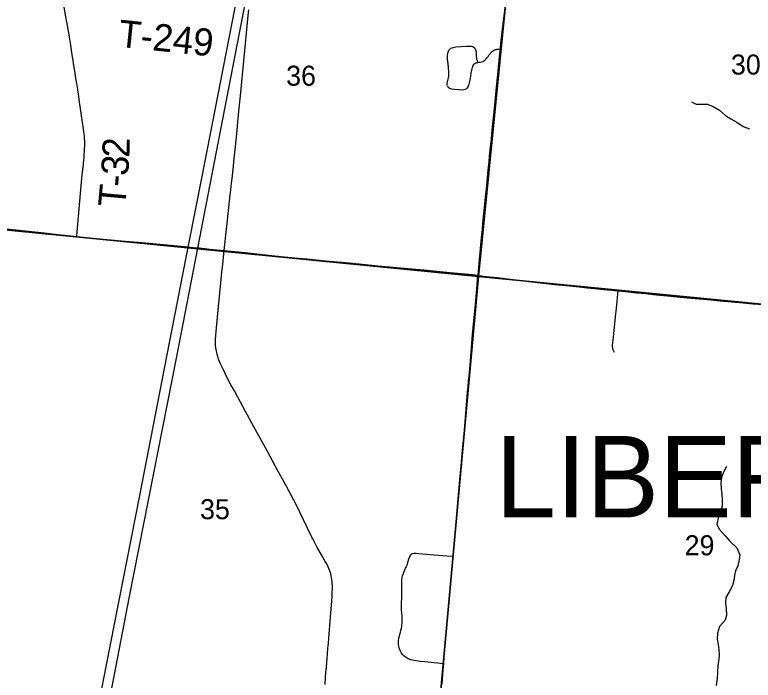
# Model space of a CAD drawing. Extents: x 0 to 1101, y 0 to 440.
# Drawn here: x 839.64 to 841.183, y 379.151 to 380.543 of the extents above; entities that cross this region are included whole.
import ezdxf

# ---------------------------------------------------------------- set-up
doc = ezdxf.new("R2010")
doc.units = 0
for name, color, linetype in [('GM_X_Minor_River', 7, 'Continuous'), ('GM_X_Rail_Line', 7, 'Continuous'), ('GM_X_Section', 7, 'Continuous'), ('GM_X_Section_Text', 7, 'Continuous'), ('GM_X_Township_Road', 7, 'Continuous'), ('GM_X_Township_Road_Text', 7, 'Continuous'), ('GM_X_Township_Text', 7, 'Continuous'), ('GM_X_US_Route', 7, 'Continuous')]:
    doc.layers.add(name, color=color, linetype=linetype)

msp = doc.modelspace()

# ---------------------------------------------------------------- linework, layer by layer
at = {"layer": 'GM_X_Minor_River'}
for points in [[(841.0538, 380.3604), (841.064, 380.3561), (841.0772, 380.3555), (841.0875, 380.3557), (841.0995, 380.3509), (841.1127, 380.3435), (841.125, 380.3322), (841.1359, 380.3252), (841.149, 380.3182), (841.1622, 380.3092), (841.1754, 380.304)], [(841.1269, 379.5981), (841.1217, 379.5879), (841.117, 379.5763), (841.1156, 379.5645), (841.1158, 379.5512), (841.1171, 379.5414), (841.1184, 379.5288), (841.1182, 379.5148), (841.1146, 379.5035), (841.1102, 379.4937), (841.1069, 379.477), (841.1128, 379.4663), (841.1247, 379.4536), (841.1332, 379.4432), (841.1485, 379.4285), (841.1547, 379.4136), (841.1534, 379.4038), (841.1509, 379.3909), (841.1461, 379.3804), (841.1441, 379.3702), (841.1427, 379.3603), (841.1399, 379.3494), (841.1325, 379.3366), (841.1258, 379.3246), (841.1248, 379.3125), (841.1265, 379.3007), (841.127, 379.2874), (841.1242, 379.2772), (841.1126, 379.2641), (841.1085, 379.2502), (841.1079, 379.2377), (841.1096, 379.2262), (841.111, 379.2152), (841.1115, 379.2053), (841.1114, 379.1959), (841.1092, 379.1815), (841.1082, 379.1675), (841.1076, 379.155), (841.1058, 379.1402)]]:
    msp.add_lwpolyline(points, dxfattribs=at)
at = {"layer": 'GM_X_Rail_Line'}
for points in [[(839.8069, 379.0583), (839.831, 379.184), (839.9006, 379.538), (839.9573, 379.828), (840.0035, 380.064), (840.0304, 380.2012), (840.0996, 380.5544), (840.1526, 380.8257), (840.1982, 381.0589), (840.2059, 381.0978), (840.2387, 381.2643), (840.2632, 381.3902), (840.2733, 381.4421), (840.2791, 381.4748), (840.2846, 381.5067), (840.2914, 381.5522), (840.2948, 381.58), (840.2976, 381.6026), (840.3003, 381.6263), (840.303, 381.654), (840.3058, 381.69), (840.3084, 381.7281), (840.3127, 381.8214), (840.3163, 381.9059)], [(840.3347, 381.9059), (840.33, 381.7997), (840.32, 381.614), (840.3133, 381.5557), (840.2356, 381.159), (839.9776, 379.8281), (839.8789, 379.3264), (839.8118, 378.979)]]:
    msp.add_lwpolyline(points, dxfattribs=at)
at = {"layer": 'GM_X_Section'}
for points in [[(840.7091, 381.0063), (840.6089, 379.9958), (839.5404, 380.1007), (839.6388, 381.1131)], [(840.7091, 381.0063), (841.7285, 380.9046), (841.6296, 379.8961), (840.6089, 379.9958)], [(839.5404, 380.1007), (840.6089, 379.9958), (840.5178, 378.9931), (839.4486, 379.0942)], [(841.6296, 379.8961), (841.5347, 378.8945), (840.5178, 378.9931), (840.6089, 379.9958)]]:
    msp.add_lwpolyline(points, close=True, dxfattribs=at)
at = {"layer": 'GM_X_Township_Road'}
for points in [[(839.7692, 380.0794), (839.77, 380.0888), (839.7756, 380.1532), (839.7785, 380.1853), (839.7807, 380.2082), (839.7823, 380.2243), (839.7843, 380.246), (839.7855, 380.2626), (839.7859, 380.2688), (839.7858, 380.2736), (839.7858, 380.2781), (839.7854, 380.284), (839.7851, 380.2898), (839.7841, 380.2977), (839.7833, 380.3045), (839.7792, 380.3322), (839.777, 380.3464), (839.775, 380.3597), (839.7731, 380.3721), (839.771, 380.3863), (839.7691, 380.3991), (839.7675, 380.4095), (839.7657, 380.4212), (839.7632, 380.4369), (839.7617, 380.447), (839.7598, 380.4587), (839.7565, 380.4789), (839.7537, 380.4956), (839.7515, 380.5089), (839.7489, 380.5236), (839.7456, 380.5419), (839.7422, 380.5636)], [(840.288, 379.1429), (840.2891, 379.157), (840.29, 379.1682), (840.2908, 379.1784), (840.2916, 379.1885), (840.2923, 379.197), (840.2931, 379.2069), (840.2941, 379.218), (840.2951, 379.229), (840.2959, 379.2384), (840.2996, 379.2836), (840.3022, 379.3176), (840.3027, 379.3256), (840.303, 379.3313), (840.3032, 379.3364), (840.3033, 379.3416), (840.3033, 379.3489), (840.303, 379.3536), (840.3028, 379.3582), (840.3022, 379.3623), (840.3017, 379.3663), (840.3008, 379.3704), (840.3, 379.3736), (840.2987, 379.3779), (840.2975, 379.3814), (840.2959, 379.3854), (840.2947, 379.3884), (840.2915, 379.3945), (840.2884, 379.3999), (840.2798, 379.415), (840.2718, 379.429), (840.265, 379.4418), (840.2622, 379.4471), (840.2603, 379.4509), (840.2588, 379.4537), (840.2504, 379.471), (840.2275, 379.5187), (840.2016, 379.5668), (840.1903, 379.5882), (840.1799, 379.6073), (840.1669, 379.6313), (840.1393, 379.6814), (840.1217, 379.7136), (840.1055, 379.7436), (840.0986, 379.7562), (840.0914, 379.7692), (840.0815, 379.7879), (840.0755, 379.8001), (840.0696, 379.8131), (840.0657, 379.8228), (840.064, 379.8282), (840.0625, 379.8328), (840.0617, 379.8363), (840.0609, 379.8394), (840.0602, 379.843), (840.0598, 379.8467), (840.0594, 379.8511), (840.0592, 379.8553), (840.0592, 379.86), (840.0594, 379.8645), (840.0613, 379.888), (840.0648, 379.9251), (840.0704, 379.982), (840.0726, 380.0055), (840.0741, 380.0204), (840.0762, 380.0426), (840.077, 380.0498), (840.0776, 380.0561), (840.0821, 380.0945), (840.0841, 380.113), (840.09, 380.1661), (840.0911, 380.1761), (840.092, 380.1846), (840.0933, 380.1957), (840.0944, 380.2057), (840.0953, 380.2136), (840.0967, 380.2263), (840.0977, 380.2352), (840.1028, 380.2866), (840.1081, 380.341), (840.1112, 380.3732), (840.1205, 380.4678), (840.1277, 380.5414), (840.1287, 380.553)], [(840.544, 380.3939), (840.5435, 380.3954), (840.5433, 380.3974), (840.5434, 380.3995), (840.5438, 380.4017), (840.5447, 380.4053), (840.5455, 380.4083), (840.546, 380.4111), (840.5465, 380.4141), (840.5467, 380.4163), (840.5468, 380.4189), (840.5467, 380.4213), (840.5465, 380.4252), (840.5461, 380.43), (840.5458, 380.4349), (840.5454, 380.4376), (840.5451, 380.4406), (840.5448, 380.4431), (840.5446, 380.4455), (840.5443, 380.448), (840.5441, 380.453), (840.5442, 380.4559), (840.5443, 380.4584), (840.5445, 380.4612), (840.5452, 380.4644), (840.546, 380.4666), (840.547, 380.4687), (840.5483, 380.4703), (840.5497, 380.4716), (840.5513, 380.4729), (840.5535, 380.4738), (840.5561, 380.4745), (840.5616, 380.4754), (840.5718, 380.4765), (840.5839, 380.4772), (840.5907, 380.4773), (840.5936, 380.477), (840.5956, 380.4767), (840.5971, 380.4761), (840.5986, 380.4752), (840.5996, 380.4744), (840.6006, 380.4731), (840.6014, 380.472), (840.6022, 380.4707), (840.6027, 380.4694), (840.6033, 380.4676), (840.6036, 380.4657), (840.6037, 380.4636), (840.6037, 380.4614), (840.6037, 380.459), (840.6039, 380.456), (840.6044, 380.4519), (840.6049, 380.4499), (840.6059, 380.4469), (840.6075, 380.4431)], [(840.6075, 380.4431), (840.6101, 380.4435), (840.6123, 380.4438), (840.6154, 380.4444), (840.6182, 380.4453), (840.6202, 380.4462), (840.622, 380.4477), (840.6233, 380.449), (840.625, 380.4509), (840.6264, 380.4527), (840.6288, 380.4557), (840.6306, 380.4581), (840.6318, 380.4597), (840.6329, 380.4612), (840.634, 380.4624), (840.6351, 380.4637), (840.6364, 380.4651), (840.6379, 380.4664), (840.6399, 380.4679), (840.6419, 380.4691), (840.6432, 380.4697), (840.6443, 380.47), (840.6457, 380.4704), (840.647, 380.4705), (840.65, 380.4708), (840.6545, 380.4711)], [(840.544, 380.3939), (840.545, 380.3923), (840.5461, 380.3909), (840.5478, 380.3898), (840.5497, 380.3888), (840.5532, 380.3879), (840.5584, 380.3872), (840.5685, 380.3864), (840.5762, 380.3861), (840.5791, 380.3864), (840.581, 380.387), (840.5828, 380.3878), (840.5841, 380.3888), (840.5856, 380.3901), (840.587, 380.3921), (840.588, 380.394), (840.5888, 380.3961), (840.5894, 380.3977), (840.5908, 380.4033), (840.5918, 380.4094), (840.5938, 380.4208), (840.5948, 380.4271), (840.596, 380.4322), (840.5968, 380.4345), (840.5976, 380.4363), (840.599, 380.4385), (840.6, 380.4398), (840.6013, 380.441), (840.603, 380.4419), (840.6052, 380.4427), (840.6075, 380.4431)], [(839.5438, 380.1029), (839.5814, 380.0992), (839.655, 380.0916), (839.6945, 380.0874), (839.7365, 380.0829), (839.7637, 380.08), (839.7692, 380.0794)], [(839.7692, 380.0794), (839.8106, 380.0753), (839.87, 380.0695), (839.9058, 380.0663), (839.9128, 380.0657)], [(839.9128, 380.0657), (839.9584, 380.0614), (840.0011, 380.0574), (840.0127, 380.0563), (840.0246, 380.0552), (840.0367, 380.0539), (840.0469, 380.0528), (840.062, 380.0513), (840.077, 380.0498)], [(840.077, 380.0498), (840.1209, 380.0454), (840.1697, 380.0404), (840.2032, 380.0368), (840.2322, 380.0339), (840.2409, 380.033), (840.2509, 380.0322), (840.2889, 380.0286), (840.3391, 380.024), (840.3989, 380.0181), (840.462, 380.0123), (840.4947, 380.0092), (840.5497, 380.0037), (840.596, 379.9995), (840.5989, 379.9992), (840.6018, 379.9988), (840.6076, 379.9978)], [(840.6076, 379.9978), (840.6124, 379.997), (840.6154, 379.9966), (840.6186, 379.9962), (840.6481, 379.9932), (840.6751, 379.99), (840.7137, 379.9853), (840.7312, 379.9832), (840.7674, 379.9791), (840.7991, 379.9758), (840.8193, 379.9737), (840.8357, 379.9721), (840.8515, 379.9705), (840.8706, 379.9686), (840.9004, 379.9655), (840.9163, 379.964), (840.9385, 379.9617), (840.9584, 379.9597), (840.9739, 379.9581), (840.9869, 379.9567), (841.0036, 379.955), (841.0305, 379.9524), (841.0447, 379.9511), (841.0614, 379.9496), (841.0874, 379.9472), (841.1209, 379.9441), (841.1384, 379.9425), (841.1618, 379.9405), (841.1824, 379.9386), (841.2038, 379.9369)], [(840.8929, 379.8367), (840.8911, 379.8406), (840.8904, 379.8425), (840.8898, 379.8446), (840.8895, 379.8464), (840.8892, 379.8481), (840.8892, 379.8499), (840.8892, 379.8517), (840.8909, 379.8685), (840.8952, 379.9113), (840.897, 379.9295), (840.9004, 379.9655)], [(840.5362, 379.1857), (840.5032, 379.1891), (840.4885, 379.1908), (840.4785, 379.1919), (840.4707, 379.1932), (840.4665, 379.1943), (840.4639, 379.1952), (840.4619, 379.1962), (840.4596, 379.1975), (840.4576, 379.1987), (840.4537, 379.2017), (840.4507, 379.2048), (840.4481, 379.2084), (840.4451, 379.2138), (840.4431, 379.219), (840.4421, 379.2232), (840.4418, 379.2261), (840.4417, 379.2294), (840.4419, 379.2338), (840.4425, 379.2395), (840.4434, 379.244), (840.4443, 379.2472), (840.4456, 379.252), (840.4467, 379.256), (840.4476, 379.2601), (840.4483, 379.2638), (840.4487, 379.2672), (840.449, 379.2706), (840.4492, 379.2749), (840.4493, 379.2795), (840.449, 379.2856), (840.4485, 379.2915), (840.4481, 379.2985), (840.4479, 379.3053), (840.448, 379.3104), (840.4481, 379.3163), (840.4482, 379.3212), (840.4483, 379.3265), (840.4485, 379.3307), (840.4485, 379.3339), (840.4485, 379.339), (840.4484, 379.3451), (840.4483, 379.3513), (840.4482, 379.3562), (840.4484, 379.3597), (840.4486, 379.3624), (840.4489, 379.3646), (840.4493, 379.3667), (840.4502, 379.3696), (840.4512, 379.3726), (840.4528, 379.3774), (840.4549, 379.3823), (840.4564, 379.3856), (840.4573, 379.3876), (840.4585, 379.3903), (840.4594, 379.3929), (840.4609, 379.3971), (840.4621, 379.4007), (840.4635, 379.4056), (840.4652, 379.4102), (840.4664, 379.4126), (840.4676, 379.4142), (840.4691, 379.4155), (840.4711, 379.4164), (840.4736, 379.417), (840.476, 379.4172), (840.4786, 379.4171), (840.4844, 379.4167), (840.4918, 379.4159), (840.5159, 379.4139), (840.5424, 379.4119), (840.556, 379.4109)]]:
    msp.add_lwpolyline(points, dxfattribs=at)
at = {"layer": 'GM_X_US_Route'}
msp.add_lwpolyline([(840.5327, 379.1436), (840.5351, 379.1732), (840.5362, 379.1857), (840.5373, 379.2), (840.54, 379.2309), (840.5415, 379.2495), (840.5436, 379.2724), (840.5449, 379.2878), (840.5477, 379.3181), (840.5488, 379.3299), (840.551, 379.3534), (840.5534, 379.3819), (840.556, 379.4109), (840.5587, 379.4426), (840.5603, 379.4604), (840.5622, 379.4821), (840.5663, 379.531), (840.5701, 379.5706), (840.5725, 379.5997), (840.5755, 379.6319), (840.5792, 379.674), (840.5831, 379.7185), (840.5861, 379.7538), (840.5871, 379.7657), (840.588, 379.7761), (840.5891, 379.7877), (840.5904, 379.8021), (840.5942, 379.8466), (840.5949, 379.8559), (840.5956, 379.8652), (840.5964, 379.8745), (840.6023, 379.9376), (840.605, 379.9692), (840.6076, 379.9978), (840.6078, 379.9988), (840.6121, 380.0458), (840.6153, 380.0767), (840.6169, 380.0939), (840.6181, 380.1069), (840.6208, 380.1328), (840.6243, 380.1686), (840.6246, 380.1723), (840.626, 380.1852), (840.6285, 380.2106), (840.6298, 380.2239), (840.6309, 380.2353), (840.6321, 380.2473), (840.6335, 380.2612), (840.635, 380.2768), (840.6357, 380.2841), (840.6367, 380.2934), (840.6374, 380.3006), (840.6383, 380.3094), (840.64, 380.3273), (840.6412, 380.3397), (840.6465, 380.391), (840.6492, 380.4169), (840.6529, 380.4551), (840.6541, 380.4671), (840.6545, 380.4711), (840.6549, 380.4744), (840.6557, 380.4823), (840.6564, 380.4897), (840.657, 380.4955), (840.6584, 380.5064), (840.6592, 380.5136), (840.6625, 380.5403), (840.668, 380.5847)], dxfattribs=at)

# ---------------------------------------------------------------- texts
at = {"layer": 'GM_X_Section_Text'}
for s, p in [('30', (841.1364, 380.4177)), ('36', (840.2068, 380.3944)), ('35', (840.0268, 379.4881)), ('29', (841.0397, 379.4127))]:
    msp.add_text(s, height=0.04186, rotation=0, dxfattribs=at).set_placement(p)
at = {"layer": 'GM_X_Township_Road_Text'}
for s, height, rotation, p in [('T-249', 0.05682, 354.0397, (839.8544, 380.476)), ('2', 0.0568, 88.6425, (839.8791, 380.2434)), ('3', 0.0568, 85.1398, (839.8759, 380.2047)), ('-', 0.0568, 84.9287, (839.8738, 380.1812)), ('T', 0.0568, 84.889, (839.8701, 380.1389))]:
    msp.add_text(s, height=height, rotation=rotation, dxfattribs=at).set_placement(p)
at = {"layer": 'GM_X_Township_Text'}
msp.add_text('LIBERTY', height=0.17045, rotation=0, dxfattribs=at).set_placement((840.6439, 379.4918))

doc.saveas('drawing.dxf')
